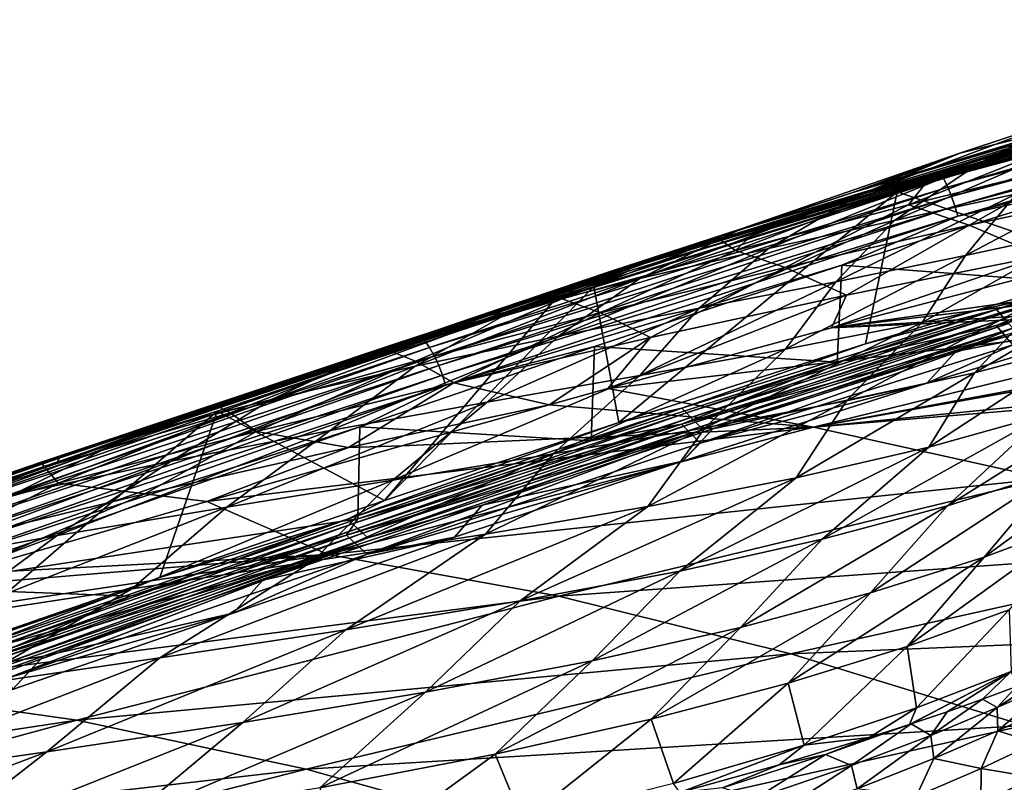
# Model space of a CAD drawing. Header units: metres. Extents: x -92 to 264, y -100 to 50.
# Tile 508 of 656: x 176.84 to 183.11, y 17.78 to 22.64. Entities that reach past the tile are written whole.
import ezdxf

# ---------------------------------------------------------------- set-up
doc = ezdxf.new("R2010")
doc.units = ezdxf.units.M
doc.layers.add('solid_21062050_01', color=7, linetype='CONTINUOUS')

msp = doc.modelspace()

# ---------------------------------------------------------------- linework, layer by layer
at = {"layer": 'solid_21062050_01'}
for points in [[(185.001923, 22.392031, 119.469124), (182.696976, 21.678787, 119.982033), (186.046753, 22.644775, 119.390411)], [(186.069748, 22.599266, 119.462646), (186.046753, 22.644775, 119.390411), (182.696976, 21.678787, 119.982033)], [(186.069748, 22.599266, 119.462646), (182.696976, 21.678787, 119.982033), (182.725082, 21.633894, 120.052834)], [(186.069748, 22.599266, 119.462646), (182.725082, 21.633894, 120.052834), (186.092209, 22.542917, 119.512917)], [(182.725082, 21.633894, 120.052834), (182.752136, 21.578272, 120.101639), (186.092209, 22.542917, 119.512917)], [(186.092209, 22.542917, 119.512917), (182.752136, 21.578272, 120.101639), (186.112656, 22.481834, 119.541824)], [(182.752136, 21.578272, 120.101639), (182.776413, 21.51795, 120.129143), (186.112656, 22.481834, 119.541824)], [(186.112656, 22.481834, 119.541824), (182.776413, 21.51795, 120.129143), (186.130875, 22.419876, 119.554718)], [(182.776413, 21.51795, 120.129143), (182.797775, 21.456749, 120.140755), (186.130875, 22.419876, 119.554718)], [(186.130875, 22.419876, 119.554718), (182.797775, 21.456749, 120.140755), (186.147736, 22.354923, 119.553596)], [(185.001923, 22.392031, 119.469124), (181.460068, 21.316893, 120.151817), (182.696976, 21.678787, 119.982033)], [(182.140305, 21.540363, 119.961693), (181.460068, 21.316893, 120.151817), (185.001923, 22.392031, 119.469124)], [(182.328659, 21.599941, 119.923721), (182.140305, 21.540363, 119.961693), (185.001923, 22.392031, 119.469124)], [(183.489166, 21.957312, 119.701675), (182.328659, 21.599941, 119.923721), (185.001923, 22.392031, 119.469124)], [(182.797775, 21.456749, 120.140755), (182.817276, 21.392572, 120.138412), (186.147736, 22.354923, 119.553596)], [(186.147736, 22.354923, 119.553596), (182.817276, 21.392572, 120.138412), (185.334366, 22.058165, 119.665421)], [(184.170166, 22.237619, 117.710136), (182.829559, 21.795, 117.999725), (183.489166, 21.957312, 119.701675)], [(184.170166, 22.237619, 117.710136), (183.504028, 22.017717, 116.077065), (182.829559, 21.795, 117.999725)], [(184.173752, 22.220957, 114.178726), (183.68924, 21.914694, 112.75061), (182.950821, 21.729124, 114.617668)], [(183.504028, 22.017717, 116.077065), (184.173752, 22.220957, 114.178726), (182.950821, 21.729124, 114.617668)], [(184.438293, 22.181236, 120.284424), (184.432205, 22.165813, 120.227264), (180.714523, 21.042164, 120.990631)], [(180.721863, 21.061121, 121.046562), (184.438293, 22.181236, 120.284424), (180.714523, 21.042164, 120.990631)], [(180.714523, 21.042164, 120.990631), (184.432205, 22.165813, 120.227264), (183.622086, 21.909344, 120.321915)], [(180.721863, 21.061121, 121.046562), (184.266647, 22.135021, 120.374886), (184.438293, 22.181236, 120.284424)], [(182.429108, 21.547979, 120.549995), (184.563629, 22.165161, 120.132256), (183.837753, 21.065245, 119.943871)], [(183.622086, 21.909344, 120.321915), (184.563629, 22.165161, 120.132256), (182.429108, 21.547979, 120.549995)], [(180.721863, 21.061121, 121.046562), (183.24292, 21.841511, 120.565422), (184.266647, 22.135021, 120.374886)], [(182.817276, 21.392572, 120.138412), (183.730484, 21.594898, 119.945541), (185.334366, 22.058165, 119.665421)], [(183.504028, 22.017717, 116.077065), (182.950821, 21.729124, 114.617668), (182.195755, 21.529995, 116.485481)], [(182.829559, 21.795, 117.999725), (183.504028, 22.017717, 116.077065), (182.195755, 21.529995, 116.485481)], [(183.622086, 21.909344, 120.321915), (182.429108, 21.547979, 120.549995), (180.49707, 20.943514, 120.98983)], [(180.714523, 21.042164, 120.990631), (183.622086, 21.909344, 120.321915), (180.49707, 20.943514, 120.98983)], [(182.829559, 21.795, 117.999725), (182.328659, 21.599941, 119.923721), (183.489166, 21.957312, 119.701675)], [(183.68924, 21.914694, 112.75061), (183.18959, 21.535257, 111.689316), (182.412766, 21.365168, 113.491844)], [(182.950821, 21.729124, 114.617668), (183.68924, 21.914694, 112.75061), (182.412766, 21.365168, 113.491844)], [(183.720535, 21.946209, 120.98539), (182.50238, 21.464685, 123.058029), (183.603958, 21.7365, 123.135986)], [(183.720535, 21.946209, 120.98539), (182.649841, 21.651394, 120.9506), (182.50238, 21.464685, 123.058029)], [(183.24292, 21.841511, 120.565422), (182.649841, 21.651394, 120.9506), (183.720535, 21.946209, 120.98539)], [(180.721863, 21.061121, 121.046562), (182.244568, 21.542461, 120.768097), (183.24292, 21.841511, 120.565422)], [(183.24292, 21.841511, 120.565422), (182.244568, 21.542461, 120.768097), (182.649841, 21.651394, 120.9506)], [(182.829559, 21.795, 117.999725), (181.435593, 21.311054, 118.373314), (182.140305, 21.540363, 119.961693)], [(182.829559, 21.795, 117.999725), (182.195755, 21.529995, 116.485481), (181.435593, 21.311054, 118.373314)], [(182.829559, 21.795, 117.999725), (182.140305, 21.540363, 119.961693), (182.328659, 21.599941, 119.923721)], [(182.950821, 21.729124, 114.617668), (182.412766, 21.365168, 113.491844), (181.608978, 21.187038, 115.268478)], [(182.195755, 21.529995, 116.485481), (182.950821, 21.729124, 114.617668), (181.608978, 21.187038, 115.268478)], [(183.603958, 21.7365, 123.135986), (182.50238, 21.464685, 123.058029), (182.888611, 21.335442, 125.331444)], [(183.603958, 21.7365, 123.135986), (182.888611, 21.335442, 125.331444), (184.058411, 21.586906, 125.45256)], [(181.460068, 21.316893, 120.151817), (179.41748, 20.599648, 120.727028), (182.696976, 21.678787, 119.982033)], [(182.725082, 21.633894, 120.052834), (182.696976, 21.678787, 119.982033), (179.41748, 20.599648, 120.727028)], [(182.649841, 21.651394, 120.9506), (181.399597, 21.174259, 122.974747), (182.50238, 21.464685, 123.058029)], [(182.649841, 21.651394, 120.9506), (181.569397, 21.333876, 120.912903), (181.399597, 21.174259, 122.974747)], [(182.244568, 21.542461, 120.768097), (181.569397, 21.333876, 120.912903), (182.649841, 21.651394, 120.9506)], [(183.928482, 21.702372, 109.830223), (183.639755, 21.309088, 108.526306), (182.865723, 21.140772, 110.45298)], [(183.18959, 21.535257, 111.689316), (183.928482, 21.702372, 109.830223), (182.865723, 21.140772, 110.45298)], [(182.725082, 21.633894, 120.052834), (179.41748, 20.599648, 120.727028), (179.450256, 20.555368, 120.796188)], [(182.725082, 21.633894, 120.052834), (179.450256, 20.555368, 120.796188), (182.752136, 21.578272, 120.101639)], [(183.730484, 21.594898, 119.945541), (182.078079, 21.080517, 120.273087), (183.688263, 20.958532, 119.728874)], [(182.817276, 21.392572, 120.138412), (182.078079, 21.080517, 120.273087), (183.730484, 21.594898, 119.945541)], [(184.058411, 21.586906, 125.45256), (182.888611, 21.335442, 125.331444), (183.349609, 21.139282, 127.745262)], [(179.450256, 20.555368, 120.796188), (179.48111, 20.500364, 120.843414), (182.752136, 21.578272, 120.101639)], [(182.752136, 21.578272, 120.101639), (179.48111, 20.500364, 120.843414), (182.776413, 21.51795, 120.129143)], [(180.49707, 20.943514, 120.98983), (182.429108, 21.547979, 120.549995), (180.656845, 20.076674, 120.620499)], [(182.140305, 21.540363, 119.961693), (180.606827, 21.041101, 120.291183), (181.460068, 21.316893, 120.151817)], [(181.435593, 21.311054, 118.373314), (180.606827, 21.041101, 120.291183), (182.140305, 21.540363, 119.961693)], [(182.429108, 21.547979, 120.549995), (182.228271, 20.579082, 120.266014), (180.656845, 20.076674, 120.620499)], [(180.721863, 21.061121, 121.046562), (181.569397, 21.333876, 120.912903), (182.244568, 21.542461, 120.768097)], [(182.195755, 21.529995, 116.485481), (181.608978, 21.187038, 115.268478), (180.789627, 20.995474, 117.043938)], [(181.435593, 21.311054, 118.373314), (182.195755, 21.529995, 116.485481), (180.789627, 20.995474, 117.043938)], [(183.18959, 21.535257, 111.689316), (182.865723, 21.140772, 110.45298), (182.037903, 20.974503, 112.287079)], [(182.412766, 21.365168, 113.491844), (183.18959, 21.535257, 111.689316), (182.037903, 20.974503, 112.287079)], [(182.429108, 21.547979, 120.549995), (183.837753, 21.065245, 119.943871), (182.228271, 20.579082, 120.266014)], [(179.48111, 20.500364, 120.843414), (179.508209, 20.440619, 120.869499), (182.776413, 21.51795, 120.129143)], [(182.776413, 21.51795, 120.129143), (179.508209, 20.440619, 120.869499), (182.797775, 21.456749, 120.140755)], [(182.50238, 21.464685, 123.058029), (181.399597, 21.174259, 122.974747), (181.715729, 21.065224, 125.20118)], [(182.50238, 21.464685, 123.058029), (181.715729, 21.065224, 125.20118), (182.888611, 21.335442, 125.331444)], [(179.508209, 20.440619, 120.869499), (179.531616, 20.379944, 120.87986), (182.797775, 21.456749, 120.140755)], [(182.797775, 21.456749, 120.140755), (179.531616, 20.379944, 120.87986), (182.817276, 21.392572, 120.138412)], [(179.531616, 20.379944, 120.87986), (179.552536, 20.316265, 120.876366), (182.817276, 21.392572, 120.138412)], [(182.817276, 21.392572, 120.138412), (179.552536, 20.316265, 120.876366), (182.078079, 21.080517, 120.273087)], [(180.721863, 21.061121, 121.046562), (181.292969, 21.247124, 120.974113), (181.569397, 21.333876, 120.912903)], [(182.412766, 21.365168, 113.491844), (182.037903, 20.974503, 112.287079), (181.168854, 20.805161, 114.06102)], [(181.608978, 21.187038, 115.268478), (182.412766, 21.365168, 113.491844), (181.168854, 20.805161, 114.06102)], [(181.569397, 21.333876, 120.912903), (181.292969, 21.247124, 120.974113), (181.399597, 21.174259, 122.974747)], [(182.888611, 21.335442, 125.331444), (181.715729, 21.065224, 125.20118), (182.105865, 20.888533, 127.568741)], [(182.888611, 21.335442, 125.331444), (182.105865, 20.888533, 127.568741), (183.349609, 21.139282, 127.745262)], [(183.087708, 20.768034, 120.264473), (183.061966, 20.798208, 120.180702), (184.963486, 21.348824, 119.827316)], [(184.963486, 21.348824, 119.827316), (183.061966, 20.798208, 120.180702), (183.837753, 21.065245, 119.943871)], [(184.986328, 21.318386, 119.911827), (183.087708, 20.768034, 120.264473), (184.963486, 21.348824, 119.827316)], [(181.460068, 21.316893, 120.151817), (177.996262, 20.141331, 121.017593), (179.41748, 20.599648, 120.727028)], [(179.100571, 20.530497, 120.65406), (177.996262, 20.141331, 121.017593), (181.460068, 21.316893, 120.151817)], [(179.713455, 20.74025, 120.501038), (179.100571, 20.530497, 120.65406), (181.460068, 21.316893, 120.151817)], [(180.606827, 21.041101, 120.291183), (179.713455, 20.74025, 120.501038), (181.460068, 21.316893, 120.151817)], [(181.435593, 21.311054, 118.373314), (179.966766, 20.784624, 118.834908), (180.606827, 21.041101, 120.291183)], [(181.435593, 21.311054, 118.373314), (180.789627, 20.995474, 117.043938), (179.966766, 20.784624, 118.834908)], [(183.639755, 21.309088, 108.526306), (183.388046, 20.889975, 107.265785), (182.588913, 20.713997, 109.296608)], [(182.865723, 21.140772, 110.45298), (183.639755, 21.309088, 108.526306), (182.588913, 20.713997, 109.296608)], [(183.113449, 20.73786, 120.348236), (183.087708, 20.768034, 120.264473), (184.986328, 21.318386, 119.911827)], [(181.292969, 21.247124, 120.974113), (180.295547, 20.865078, 122.886169), (181.399597, 21.174259, 122.974747)], [(181.292969, 21.247124, 120.974113), (180.418472, 20.967884, 121.178276), (180.295547, 20.865078, 122.886169)], [(180.721863, 21.061121, 121.046562), (180.418472, 20.967884, 121.178276), (181.292969, 21.247124, 120.974113)], [(184.966446, 21.246531, 119.677368), (183.061356, 20.695818, 120.030807), (185.012985, 21.18469, 119.849113)], [(183.688263, 20.958532, 119.728874), (183.061356, 20.695818, 120.030807), (184.966446, 21.246531, 119.677368)], [(181.608978, 21.187038, 115.268478), (181.168854, 20.805161, 114.06102), (180.27121, 20.627596, 115.806587)], [(180.789627, 20.995474, 117.043938), (181.608978, 21.187038, 115.268478), (180.27121, 20.627596, 115.806587)], [(181.399597, 21.174259, 122.974747), (180.295547, 20.865078, 122.886169), (180.539856, 20.77603, 125.061867)], [(181.399597, 21.174259, 122.974747), (180.539856, 20.77603, 125.061867), (181.715729, 21.065224, 125.20118)], [(183.061356, 20.695818, 120.030807), (183.11377, 20.634521, 120.201042), (185.012985, 21.18469, 119.849113)], [(182.865723, 21.140772, 110.45298), (182.588913, 20.713997, 109.296608), (181.717728, 20.544786, 111.196999)], [(182.037903, 20.974503, 112.287079), (182.865723, 21.140772, 110.45298), (181.717728, 20.544786, 111.196999)], [(182.011475, 20.680437, 129.004059), (183.349609, 21.139282, 127.745262), (182.105865, 20.888533, 127.568741)], [(182.011475, 20.680437, 129.004059), (183.546616, 21.082615, 128.458893), (183.349609, 21.139282, 127.745262)], [(182.011475, 20.680437, 129.004059), (184.158096, 20.986414, 129.953156), (183.546616, 21.082615, 128.458893)], [(180.721863, 21.061121, 121.046562), (180.714523, 21.042164, 120.990631), (177.079849, 19.82719, 121.970596)], [(177.089035, 19.849586, 122.024971), (180.721863, 21.061121, 121.046562), (177.079849, 19.82719, 121.970596)], [(177.079849, 19.82719, 121.970596), (180.714523, 21.042164, 120.990631), (178.096497, 20.150564, 121.628586)], [(177.089035, 19.849586, 122.024971), (180.418472, 20.967884, 121.178276), (180.721863, 21.061121, 121.046562)], [(180.714523, 21.042164, 120.990631), (180.252686, 20.865076, 121.050171), (178.096497, 20.150564, 121.628586)], [(179.552536, 20.316265, 120.876366), (180.500778, 20.561001, 120.626373), (182.078079, 21.080517, 120.273087)], [(179.966766, 20.784624, 118.834908), (179.713455, 20.74025, 120.501038), (180.606827, 21.041101, 120.291183)], [(180.714523, 21.042164, 120.990631), (180.49707, 20.943514, 120.98983), (180.252686, 20.865076, 121.050171)], [(182.078079, 21.080517, 120.273087), (180.500778, 20.561001, 120.626373), (182.046432, 20.461447, 120.060562)], [(181.715729, 21.065224, 125.20118), (180.539856, 20.77603, 125.061867), (180.857239, 20.618738, 127.378616)], [(181.715729, 21.065224, 125.20118), (180.857239, 20.618738, 127.378616), (182.105865, 20.888533, 127.568741)], [(182.078079, 21.080517, 120.273087), (182.046432, 20.461447, 120.060562), (183.688263, 20.958532, 119.728874)], [(183.061966, 20.798208, 120.180702), (182.228271, 20.579082, 120.266014), (183.837753, 21.065245, 119.943871)], [(184.10405, 21.077116, 105.072342), (183.650955, 20.586344, 104.467094), (182.923157, 20.394573, 106.699165)], [(183.388046, 20.889975, 107.265785), (184.10405, 21.077116, 105.072342), (182.923157, 20.394573, 106.699165)], [(177.089035, 19.849586, 122.024971), (179.223312, 20.576283, 121.478325), (180.418472, 20.967884, 121.178276)], [(180.418472, 20.967884, 121.178276), (179.190262, 20.536999, 122.792343), (180.295547, 20.865078, 122.886169)], [(180.418472, 20.967884, 121.178276), (179.223312, 20.576283, 121.478325), (179.190262, 20.536999, 122.792343)], [(180.789627, 20.995474, 117.043938), (180.27121, 20.627596, 115.806587), (179.358215, 20.436192, 117.546837)], [(179.966766, 20.784624, 118.834908), (180.789627, 20.995474, 117.043938), (179.358215, 20.436192, 117.546837)], [(182.037903, 20.974503, 112.287079), (181.717728, 20.544786, 111.196999), (180.788971, 20.377195, 113.001305)], [(181.168854, 20.805161, 114.06102), (182.037903, 20.974503, 112.287079), (180.788971, 20.377195, 113.001305)], [(182.011475, 20.680437, 129.004059), (184.322144, 20.956717, 130.35199), (184.158096, 20.986414, 129.953156)], [(184.818253, 20.857693, 131.554733), (184.322144, 20.956717, 130.35199), (182.011475, 20.680437, 129.004059)], [(183.688263, 20.958532, 119.728874), (182.046432, 20.461447, 120.060562), (183.061356, 20.695818, 120.030807)], [(182.803772, 20.529266, 120.67688), (184.35524, 20.992327, 120.376434), (184.20639, 20.80526, 120.351845)], [(183.165909, 20.677809, 120.515579), (184.35524, 20.992327, 120.376434), (182.803772, 20.529266, 120.67688)], [(180.49707, 20.943514, 120.98983), (180.656845, 20.076674, 120.620499), (179.163712, 19.579504, 120.997131)], [(180.252686, 20.865076, 121.050171), (180.49707, 20.943514, 120.98983), (179.163712, 19.579504, 120.997131)], [(178.096497, 20.150564, 121.628586), (180.252686, 20.865076, 121.050171), (179.163712, 19.579504, 120.997131)], [(180.295547, 20.865078, 122.886169), (179.190262, 20.536999, 122.792343), (179.361237, 20.467611, 124.913757)], [(180.295547, 20.865078, 122.886169), (179.361237, 20.467611, 124.913757), (180.539856, 20.77603, 125.061867)], [(180.585388, 20.294048, 129.499786), (182.105865, 20.888533, 127.568741), (180.857239, 20.618738, 127.378616)], [(180.585388, 20.294048, 129.499786), (182.011475, 20.680437, 129.004059), (182.105865, 20.888533, 127.568741)], [(184.818253, 20.857693, 131.554733), (182.011475, 20.680437, 129.004059), (185.015854, 20.814577, 132.032776)], [(183.388046, 20.889975, 107.265785), (182.923157, 20.394573, 106.699165), (182.105911, 20.214596, 108.752754)], [(182.588913, 20.713997, 109.296608), (183.388046, 20.889975, 107.265785), (182.105911, 20.214596, 108.752754)], [(179.966766, 20.784624, 118.834908), (178.443573, 20.224987, 119.298416), (179.100571, 20.530497, 120.65406)], [(179.966766, 20.784624, 118.834908), (179.358215, 20.436192, 117.546837), (178.443573, 20.224987, 119.298416)], [(179.966766, 20.784624, 118.834908), (179.100571, 20.530497, 120.65406), (179.713455, 20.74025, 120.501038)], [(180.539856, 20.77603, 125.061867), (179.361237, 20.467611, 124.913757), (179.60408, 20.329578, 127.175217)], [(180.539856, 20.77603, 125.061867), (179.60408, 20.329578, 127.175217), (180.857239, 20.618738, 127.378616)], [(181.168854, 20.805161, 114.06102), (180.788971, 20.377195, 113.001305), (179.817062, 20.206076, 114.743835)], [(180.27121, 20.627596, 115.806587), (181.168854, 20.805161, 114.06102), (179.817062, 20.206076, 114.743835)], [(185.015854, 20.814577, 132.032776), (182.011475, 20.680437, 129.004059), (180.585388, 20.294048, 129.499786)], [(181.895737, 20.046913, 133.157913), (185.015854, 20.814577, 132.032776), (180.585388, 20.294048, 129.499786)], [(181.086563, 20.139362, 120.696159), (181.057755, 20.16922, 120.613281), (183.061966, 20.798208, 120.180702)], [(183.061966, 20.798208, 120.180702), (181.057755, 20.16922, 120.613281), (182.228271, 20.579082, 120.266014)], [(183.087708, 20.768034, 120.264473), (181.086563, 20.139362, 120.696159), (183.061966, 20.798208, 120.180702)], [(181.895737, 20.046913, 133.157913), (185.462616, 20.709919, 133.11174), (185.015854, 20.814577, 132.032776)], [(182.619186, 20.327864, 120.663139), (184.20639, 20.80526, 120.351845), (183.166992, 20.573463, 120.371124)], [(182.803772, 20.529266, 120.67688), (184.20639, 20.80526, 120.351845), (182.619186, 20.327864, 120.663139)], [(181.115356, 20.109507, 120.779045), (181.086563, 20.139362, 120.696159), (183.087708, 20.768034, 120.264473)], [(183.113449, 20.73786, 120.348236), (181.115356, 20.109507, 120.779045), (183.087708, 20.768034, 120.264473)], [(181.144669, 20.079817, 120.861809), (181.115356, 20.109507, 120.779045), (183.113449, 20.73786, 120.348236)], [(183.139633, 20.707821, 120.431915), (181.144669, 20.079817, 120.861809), (183.113449, 20.73786, 120.348236)], [(183.139633, 20.707821, 120.431915), (181.174072, 20.050158, 120.944542), (181.144669, 20.079817, 120.861809)], [(183.139633, 20.707821, 120.431915), (183.165909, 20.677809, 120.515579), (181.174072, 20.050158, 120.944542)], [(182.588913, 20.713997, 109.296608), (182.105911, 20.214596, 108.752754), (181.205643, 20.043676, 110.655411)], [(181.717728, 20.544786, 111.196999), (182.588913, 20.713997, 109.296608), (181.205643, 20.043676, 110.655411)], [(181.895737, 20.046913, 133.157913), (185.526093, 20.694279, 133.264801), (185.462616, 20.709919, 133.11174)], [(183.061356, 20.695818, 120.030807), (181.055817, 20.067492, 120.462891), (183.11377, 20.634521, 120.201042)], [(182.046432, 20.461447, 120.060562), (181.055817, 20.067492, 120.462891), (183.061356, 20.695818, 120.030807)], [(181.174072, 20.050158, 120.944542), (183.165909, 20.677809, 120.515579), (181.255005, 20.037951, 121.014458)], [(183.165909, 20.677809, 120.515579), (182.803772, 20.529266, 120.67688), (181.255005, 20.037951, 121.014458)], [(181.895737, 20.046913, 133.157913), (186.301636, 20.48912, 135.128403), (185.526093, 20.694279, 133.264801)], [(177.996262, 20.141331, 121.017593), (176.203979, 19.475645, 121.649704), (179.41748, 20.599648, 120.727028)], [(179.450256, 20.555368, 120.796188), (179.41748, 20.599648, 120.727028), (176.203979, 19.475645, 121.649704)], [(180.27121, 20.627596, 115.806587), (179.817062, 20.206076, 114.743835), (178.816635, 20.026161, 116.456635)], [(179.358215, 20.436192, 117.546837), (180.27121, 20.627596, 115.806587), (178.816635, 20.026161, 116.456635)], [(180.857239, 20.618738, 127.378616), (179.60408, 20.329578, 127.175217), (180.212646, 20.191008, 129.629379)], [(180.585388, 20.294048, 129.499786), (180.857239, 20.618738, 127.378616), (180.212646, 20.191008, 129.629379)], [(181.055817, 20.067492, 120.462891), (181.114456, 20.006842, 120.631325), (183.11377, 20.634521, 120.201042)], [(183.11377, 20.634521, 120.201042), (181.114456, 20.006842, 120.631325), (181.173996, 19.946487, 120.799545)], [(183.11377, 20.634521, 120.201042), (181.173996, 19.946487, 120.799545), (183.166992, 20.573463, 120.371124)], [(183.650955, 20.586344, 104.467094), (183.378082, 20.12804, 103.329636), (182.631958, 19.920879, 105.734474)], [(182.923157, 20.394573, 106.699165), (183.650955, 20.586344, 104.467094), (182.631958, 19.920879, 105.734474)], [(179.450256, 20.555368, 120.796188), (176.203979, 19.475645, 121.649704), (176.240936, 19.431938, 121.717102)], [(179.450256, 20.555368, 120.796188), (176.240936, 19.431938, 121.717102), (179.48111, 20.500364, 120.843414)], [(177.089035, 19.849586, 122.024971), (178.151291, 20.217346, 121.771141), (179.223312, 20.576283, 121.478325)], [(179.100571, 20.530497, 120.65406), (177.610504, 20.012285, 121.055367), (177.996262, 20.141331, 121.017593)], [(178.443573, 20.224987, 119.298416), (177.610504, 20.012285, 121.055367), (179.100571, 20.530497, 120.65406)], [(179.223312, 20.576283, 121.478325), (178.083679, 20.18988, 122.693283), (179.190262, 20.536999, 122.792343)], [(179.223312, 20.576283, 121.478325), (178.151291, 20.217346, 121.771141), (178.083679, 20.18988, 122.693283)], [(179.190262, 20.536999, 122.792343), (178.083679, 20.18988, 122.693283), (178.180099, 20.139721, 124.757111)], [(179.190262, 20.536999, 122.792343), (178.180099, 20.139721, 124.757111), (179.361237, 20.467611, 124.913757)], [(180.500778, 20.561001, 120.626373), (179.00618, 20.049667, 121.001266), (180.480591, 19.959835, 120.417183)], [(179.552536, 20.316265, 120.876366), (179.00618, 20.049667, 121.001266), (180.500778, 20.561001, 120.626373)], [(181.717728, 20.544786, 111.196999), (181.205643, 20.043676, 110.655411), (180.237381, 19.877172, 112.440384)], [(180.788971, 20.377195, 113.001305), (181.717728, 20.544786, 111.196999), (180.237381, 19.877172, 112.440384)], [(180.500778, 20.561001, 120.626373), (180.480591, 19.959835, 120.417183), (182.046432, 20.461447, 120.060562)], [(181.057755, 20.16922, 120.613281), (180.656845, 20.076674, 120.620499), (182.228271, 20.579082, 120.266014)], [(182.619186, 20.327864, 120.663139), (183.166992, 20.573463, 120.371124), (181.173996, 19.946487, 120.799545)], [(181.255005, 20.037951, 121.014458), (182.803772, 20.529266, 120.67688), (182.619186, 20.327864, 120.663139)], [(176.240936, 19.431938, 121.717102), (176.27478, 19.377371, 121.762756), (179.48111, 20.500364, 120.843414)], [(179.48111, 20.500364, 120.843414), (176.27478, 19.377371, 121.762756), (179.508209, 20.440619, 120.869499)], [(179.361237, 20.467611, 124.913757), (178.180099, 20.139721, 124.757111), (178.346924, 20.020704, 126.95903)], [(179.361237, 20.467611, 124.913757), (178.346924, 20.020704, 126.95903), (179.60408, 20.329578, 127.175217)], [(182.046432, 20.461447, 120.060562), (180.480591, 19.959835, 120.417183), (181.055817, 20.067492, 120.462891)], [(181.895737, 20.046913, 133.157913), (186.498962, 20.432919, 135.601074), (186.301636, 20.48912, 135.128403)], [(176.27478, 19.377371, 121.762756), (176.303665, 19.317921, 121.78756), (179.508209, 20.440619, 120.869499)], [(179.508209, 20.440619, 120.869499), (176.303665, 19.317921, 121.78756), (179.531616, 20.379944, 120.87986)], [(179.358215, 20.436192, 117.546837), (178.816635, 20.026161, 116.456635), (177.803085, 19.83161, 118.16024)], [(178.443573, 20.224987, 119.298416), (179.358215, 20.436192, 117.546837), (177.803085, 19.83161, 118.16024)], [(182.923157, 20.394573, 106.699165), (182.631958, 19.920879, 105.734474), (181.786469, 19.725672, 107.930138)], [(182.105911, 20.214596, 108.752754), (182.923157, 20.394573, 106.699165), (181.786469, 19.725672, 107.930138)], [(183.375427, 19.719519, 136.73468), (186.498962, 20.432919, 135.601074), (181.895737, 20.046913, 133.157913)], [(176.303665, 19.317921, 121.78756), (176.327972, 19.257429, 121.796875), (179.531616, 20.379944, 120.87986)], [(179.531616, 20.379944, 120.87986), (176.327972, 19.257429, 121.796875), (179.552536, 20.316265, 120.876366)], [(179.60408, 20.329578, 127.175217), (178.346924, 20.020704, 126.95903), (178.932434, 19.917318, 129.36673)], [(179.60408, 20.329578, 127.175217), (178.932434, 19.917318, 129.36673), (180.212646, 20.191008, 129.629379)], [(180.788971, 20.377195, 113.001305), (180.237381, 19.877172, 112.440384), (179.216293, 19.710407, 114.141029)], [(179.817062, 20.206076, 114.743835), (180.788971, 20.377195, 113.001305), (179.216293, 19.710407, 114.141029)], [(184.032196, 20.346283, 100.696678), (183.449066, 19.769688, 100.857521), (182.7509, 19.546774, 103.519119)], [(183.378082, 20.12804, 103.329636), (184.032196, 20.346283, 100.696678), (182.7509, 19.546774, 103.519119)], [(176.327972, 19.257429, 121.796875), (176.349014, 19.193842, 121.792526), (179.552536, 20.316265, 120.876366)], [(179.552536, 20.316265, 120.876366), (176.349014, 19.193842, 121.792526), (179.00618, 20.049667, 121.001266)], [(181.895737, 20.046913, 133.157913), (180.585388, 20.294048, 129.499786), (180.212646, 20.191008, 129.629379)], [(181.062149, 19.830629, 121.007301), (182.619186, 20.327864, 120.663139), (181.173996, 19.946487, 120.799545)], [(181.255005, 20.037951, 121.014458), (182.619186, 20.327864, 120.663139), (181.062149, 19.830629, 121.007301)], [(178.443573, 20.224987, 119.298416), (176.792114, 19.616396, 119.871674), (177.534332, 19.985567, 121.077148)], [(178.443573, 20.224987, 119.298416), (177.803085, 19.83161, 118.16024), (176.792114, 19.616396, 119.871674)], [(178.151291, 20.217346, 121.771141), (176.975815, 19.823578, 122.589043), (178.083679, 20.18988, 122.693283)], [(178.151291, 20.217346, 121.771141), (177.17337, 19.885401, 122.058891), (176.975815, 19.823578, 122.589043)], [(177.089035, 19.849586, 122.024971), (177.17337, 19.885401, 122.058891), (178.151291, 20.217346, 121.771141)], [(178.443573, 20.224987, 119.298416), (177.534332, 19.985567, 121.077148), (177.610504, 20.012285, 121.055367)], [(179.817062, 20.206076, 114.743835), (179.216293, 19.710407, 114.141029), (178.157593, 19.538685, 115.790405)], [(178.816635, 20.026161, 116.456635), (179.817062, 20.206076, 114.743835), (178.157593, 19.538685, 115.790405)], [(182.105911, 20.214596, 108.752754), (181.786469, 19.725672, 107.930138), (180.839874, 19.542053, 109.939438)], [(181.205643, 20.043676, 110.655411), (182.105911, 20.214596, 108.752754), (180.839874, 19.542053, 109.939438)], [(177.996262, 20.141331, 121.017593), (174.604996, 18.947565, 122.097771), (176.203979, 19.475645, 121.649704)], [(175.794647, 19.372679, 121.606987), (174.604996, 18.947565, 122.097771), (177.996262, 20.141331, 121.017593)], [(175.86412, 19.397186, 121.584534), (175.794647, 19.372679, 121.606987), (177.996262, 20.141331, 121.017593)], [(177.534332, 19.985567, 121.077148), (175.86412, 19.397186, 121.584534), (177.996262, 20.141331, 121.017593)], [(176.034134, 19.448847, 122.268921), (178.096497, 20.150564, 121.628586), (176.288467, 18.590319, 121.84462)], [(177.079849, 19.82719, 121.970596), (178.096497, 20.150564, 121.628586), (176.034134, 19.448847, 122.268921)], [(178.096497, 20.150564, 121.628586), (177.730652, 19.090008, 121.398369), (176.288467, 18.590319, 121.84462)], [(178.083679, 20.18988, 122.693283), (176.975815, 19.823578, 122.589043), (176.996704, 19.792116, 124.592186)], [(178.083679, 20.18988, 122.693283), (176.996704, 19.792116, 124.592186), (178.180099, 20.139721, 124.757111)], [(177.610504, 20.012285, 121.055367), (177.534332, 19.985567, 121.077148), (177.996262, 20.141331, 121.017593)], [(178.096497, 20.150564, 121.628586), (179.163712, 19.579504, 120.997131), (177.730652, 19.090008, 121.398369)], [(178.959641, 19.430847, 121.229729), (178.927582, 19.460321, 121.147911), (181.057755, 20.16922, 120.613281)], [(181.057755, 20.16922, 120.613281), (178.927582, 19.460321, 121.147911), (180.656845, 20.076674, 120.620499)], [(179.2742, 19.928215, 129.95488), (180.212646, 20.191008, 129.629379), (178.932434, 19.917318, 129.36673)], [(181.086563, 20.139362, 120.696159), (178.959641, 19.430847, 121.229729), (181.057755, 20.16922, 120.613281)], [(181.895737, 20.046913, 133.157913), (180.212646, 20.191008, 129.629379), (179.2742, 19.928215, 129.95488)], [(178.180099, 20.139721, 124.757111), (176.996704, 19.792116, 124.592186), (177.086319, 19.691771, 126.730591)], [(178.180099, 20.139721, 124.757111), (177.086319, 19.691771, 126.730591), (178.346924, 20.020704, 126.95903)], [(178.991684, 19.401371, 121.311546), (178.959641, 19.430847, 121.229729), (181.086563, 20.139362, 120.696159)], [(181.115356, 20.109507, 120.779045), (178.991684, 19.401371, 121.311546), (181.086563, 20.139362, 120.696159)], [(179.024338, 19.372099, 121.393204), (178.991684, 19.401371, 121.311546), (181.115356, 20.109507, 120.779045)], [(181.144669, 20.079817, 120.861809), (179.024338, 19.372099, 121.393204), (181.115356, 20.109507, 120.779045)], [(181.144669, 20.079817, 120.861809), (179.057098, 19.342865, 121.474831), (179.024338, 19.372099, 121.393204)], [(181.144669, 20.079817, 120.861809), (181.174072, 20.050158, 120.944542), (179.057098, 19.342865, 121.474831)], [(183.378082, 20.12804, 103.329636), (182.7509, 19.546774, 103.519119), (181.951935, 19.333292, 105.941887)], [(182.631958, 19.920879, 105.734474), (183.378082, 20.12804, 103.329636), (181.951935, 19.333292, 105.941887)], [(179.00618, 20.049667, 121.001266), (176.096329, 19.026602, 121.857422), (178.992661, 19.46431, 120.795792)], [(176.349014, 19.193842, 121.792526), (176.096329, 19.026602, 121.857422), (179.00618, 20.049667, 121.001266)], [(178.816635, 20.026161, 116.456635), (178.157593, 19.538685, 115.790405), (177.077042, 19.356926, 117.413521)], [(177.803085, 19.83161, 118.16024), (178.816635, 20.026161, 116.456635), (177.077042, 19.356926, 117.413521)], [(178.346924, 20.020704, 126.95903), (177.086319, 19.691771, 126.730591), (177.63504, 19.621943, 129.086868)], [(178.346924, 20.020704, 126.95903), (177.63504, 19.621943, 129.086868), (178.932434, 19.917318, 129.36673)], [(181.895737, 20.046913, 133.157913), (179.2742, 19.928215, 129.95488), (178.030075, 19.573257, 130.382294)], [(178.804596, 19.236593, 134.252319), (181.895737, 20.046913, 133.157913), (178.030075, 19.573257, 130.382294)], [(183.375427, 19.719519, 136.73468), (181.895737, 20.046913, 133.157913), (178.804596, 19.236593, 134.252319)], [(181.055817, 20.067492, 120.462891), (178.921585, 19.358578, 120.99826), (181.114456, 20.006842, 120.631325)], [(178.992661, 19.46431, 120.795792), (178.921585, 19.358578, 120.99826), (181.055817, 20.067492, 120.462891)], [(178.927582, 19.460321, 121.147911), (179.163712, 19.579504, 120.997131), (180.656845, 20.076674, 120.620499)], [(180.480591, 19.959835, 120.417183), (178.992661, 19.46431, 120.795792), (181.055817, 20.067492, 120.462891)], [(179.00618, 20.049667, 121.001266), (178.992661, 19.46431, 120.795792), (180.480591, 19.959835, 120.417183)], [(179.057098, 19.342865, 121.474831), (181.174072, 20.050158, 120.944542), (179.784515, 19.549595, 121.372711)], [(181.174072, 20.050158, 120.944542), (181.255005, 20.037951, 121.014458), (179.784515, 19.549595, 121.372711)], [(179.784515, 19.549595, 121.372711), (181.255005, 20.037951, 121.014458), (181.062149, 19.830629, 121.007301)], [(181.205643, 20.043676, 110.655411), (180.839874, 19.542053, 109.939438), (179.806915, 19.366035, 111.796432)], [(180.237381, 19.877172, 112.440384), (181.205643, 20.043676, 110.655411), (179.806915, 19.366035, 111.796432)], [(176.792114, 19.616396, 119.871674), (175.86412, 19.397186, 121.584534), (177.534332, 19.985567, 121.077148)], [(178.921585, 19.358578, 120.99826), (178.986832, 19.298706, 121.164536), (181.114456, 20.006842, 120.631325)], [(181.114456, 20.006842, 120.631325), (178.986832, 19.298706, 121.164536), (179.053116, 19.239191, 121.330521)], [(181.114456, 20.006842, 120.631325), (179.053116, 19.239191, 121.330521), (181.173996, 19.946487, 120.799545)], [(184.053879, 20.000399, 97.939262), (183.606964, 19.452333, 97.615578), (182.983582, 19.220181, 100.589714)], [(183.449066, 19.769688, 100.857521), (184.053879, 20.000399, 97.939262), (182.983582, 19.220181, 100.589714)], [(178.030075, 19.573257, 130.382294), (178.932434, 19.917318, 129.36673), (177.63504, 19.621943, 129.086868)], [(178.030075, 19.573257, 130.382294), (179.2742, 19.928215, 129.95488), (178.932434, 19.917318, 129.36673)], [(181.062149, 19.830629, 121.007301), (181.173996, 19.946487, 120.799545), (179.053116, 19.239191, 121.330521)], [(182.631958, 19.920879, 105.734474), (181.951935, 19.333292, 105.941887), (181.044724, 19.130873, 108.143646)], [(181.786469, 19.725672, 107.930138), (182.631958, 19.920879, 105.734474), (181.044724, 19.130873, 108.143646)], [(177.089035, 19.849586, 122.024971), (177.079849, 19.82719, 121.970596), (173.526947, 18.604893, 123.201477)], [(173.538925, 18.630014, 123.254082), (177.089035, 19.849586, 122.024971), (173.526947, 18.604893, 123.201477)], [(173.526947, 18.604893, 123.201477), (177.079849, 19.82719, 121.970596), (174.081146, 18.779396, 122.961792)], [(173.538925, 18.630014, 123.254082), (176.267319, 19.575367, 122.343521), (177.089035, 19.849586, 122.024971)], [(177.079849, 19.82719, 121.970596), (176.034134, 19.448847, 122.268921), (174.081146, 18.779396, 122.961792)], [(177.803085, 19.83161, 118.16024), (177.077042, 19.356926, 117.413521), (175.990982, 19.159637, 119.026855)], [(176.792114, 19.616396, 119.871674), (177.803085, 19.83161, 118.16024), (175.990982, 19.159637, 119.026855)], [(177.17337, 19.885401, 122.058891), (176.267319, 19.575367, 122.343521), (176.975815, 19.823578, 122.589043)], [(177.089035, 19.849586, 122.024971), (176.267319, 19.575367, 122.343521), (177.17337, 19.885401, 122.058891)], [(180.237381, 19.877172, 112.440384), (179.806915, 19.366035, 111.796432), (178.705322, 19.192974, 113.537247)], [(179.216293, 19.710407, 114.141029), (180.237381, 19.877172, 112.440384), (178.705322, 19.192974, 113.537247)], [(179.608673, 19.346031, 121.366318), (181.062149, 19.830629, 121.007301), (179.053116, 19.239191, 121.330521)], [(179.784515, 19.549595, 121.372711), (181.062149, 19.830629, 121.007301), (179.608673, 19.346031, 121.366318)], [(176.975815, 19.823578, 122.589043), (175.811295, 19.424545, 124.41922), (176.996704, 19.792116, 124.592186)], [(176.975815, 19.823578, 122.589043), (175.85762, 19.434706, 122.477859), (175.811295, 19.424545, 124.41922)], [(176.996704, 19.792116, 124.592186), (175.811295, 19.424545, 124.41922), (175.8228, 19.342424, 126.490387)], [(176.996704, 19.792116, 124.592186), (175.8228, 19.342424, 126.490387), (177.086319, 19.691771, 126.730591)], [(176.267319, 19.575367, 122.343521), (175.85762, 19.434706, 122.477859), (176.975815, 19.823578, 122.589043)], [(183.449066, 19.769688, 100.857521), (182.983582, 19.220181, 100.589714), (182.260574, 18.992302, 103.299309)], [(182.7509, 19.546774, 103.519119), (183.449066, 19.769688, 100.857521), (182.260574, 18.992302, 103.299309)], [(179.216293, 19.710407, 114.141029), (178.705322, 19.192974, 113.537247), (177.552856, 19.018223, 115.197998)], [(178.157593, 19.538685, 115.790405), (179.216293, 19.710407, 114.141029), (177.552856, 19.018223, 115.197998)], [(183.375427, 19.719519, 136.73468), (178.804596, 19.236593, 134.252319), (180.274536, 18.970448, 137.833664)], [(181.786469, 19.725672, 107.930138), (181.044724, 19.130873, 108.143646), (180.027618, 18.939886, 110.146301)], [(180.839874, 19.542053, 109.939438), (181.786469, 19.725672, 107.930138), (180.027618, 18.939886, 110.146301)], [(183.375427, 19.719519, 136.73468), (180.274536, 18.970448, 137.833664), (184.862762, 19.29702, 140.288559)], [(177.086319, 19.691771, 126.730591), (175.8228, 19.342424, 126.490387), (176.333664, 19.307241, 128.791397)], [(177.086319, 19.691771, 126.730591), (176.333664, 19.307241, 128.791397), (177.63504, 19.621943, 129.086868)], [(176.4534, 19.113392, 130.921219), (177.63504, 19.621943, 129.086868), (176.333664, 19.307241, 128.791397)], [(176.4534, 19.113392, 130.921219), (178.030075, 19.573257, 130.382294), (177.63504, 19.621943, 129.086868)], [(178.927582, 19.460321, 121.147911), (177.730652, 19.090008, 121.398369), (179.163712, 19.579504, 120.997131)], [(178.157593, 19.538685, 115.790405), (177.552856, 19.018223, 115.197998), (176.367477, 18.836969, 116.81131)], [(177.077042, 19.356926, 117.413521), (178.157593, 19.538685, 115.790405), (176.367477, 18.836969, 116.81131)], [(178.804596, 19.236593, 134.252319), (178.030075, 19.573257, 130.382294), (176.4534, 19.113392, 130.921219)], [(178.386566, 19.07238, 121.750938), (179.784515, 19.549595, 121.372711), (179.608673, 19.346031, 121.366318)], [(179.057098, 19.342865, 121.474831), (179.784515, 19.549595, 121.372711), (178.386566, 19.07238, 121.750938)], [(180.839874, 19.542053, 109.939438), (180.027618, 18.939886, 110.146301), (178.916641, 18.756847, 111.984138)], [(179.806915, 19.366035, 111.796432), (180.839874, 19.542053, 109.939438), (178.916641, 18.756847, 111.984138)], [(182.7509, 19.546774, 103.519119), (182.260574, 18.992302, 103.299309), (181.430695, 18.771133, 105.760658)], [(181.951935, 19.333292, 105.941887), (182.7509, 19.546774, 103.519119), (181.430695, 18.771133, 105.760658)], [(176.096329, 19.026602, 121.857422), (177.544357, 18.969969, 121.204712), (178.992661, 19.46431, 120.795792)], [(176.664963, 18.639496, 121.90509), (176.629395, 18.668505, 121.82457), (178.927582, 19.460321, 121.147911)], [(178.927582, 19.460321, 121.147911), (176.629395, 18.668505, 121.82457), (177.730652, 19.090008, 121.398369)], [(178.959641, 19.430847, 121.229729), (176.664963, 18.639496, 121.90509), (178.927582, 19.460321, 121.147911)], [(178.992661, 19.46431, 120.795792), (177.544357, 18.969969, 121.204712), (178.921585, 19.358578, 120.99826)], [(183.606964, 19.452333, 97.615578), (183.143707, 18.88381, 97.48349), (182.492691, 18.650198, 100.50602)], [(182.983582, 19.220181, 100.589714), (183.606964, 19.452333, 97.615578), (182.492691, 18.650198, 100.50602)], [(176.700516, 18.610487, 121.985619), (176.664963, 18.639496, 121.90509), (178.959641, 19.430847, 121.229729)], [(178.991684, 19.401371, 121.311546), (176.700516, 18.610487, 121.985619), (178.959641, 19.430847, 121.229729)], [(176.736771, 18.581718, 122.065918), (176.700516, 18.610487, 121.985619), (178.991684, 19.401371, 121.311546)], [(179.024338, 19.372099, 121.393204), (176.736771, 18.581718, 122.065918), (178.991684, 19.401371, 121.311546)], [(177.077042, 19.356926, 117.413521), (176.367477, 18.836969, 116.81131), (175.167999, 18.643822, 118.396996)], [(175.990982, 19.159637, 119.026855), (177.077042, 19.356926, 117.413521), (175.167999, 18.643822, 118.396996)], [(178.921585, 19.358578, 120.99826), (176.618912, 18.566683, 121.674454), (178.986832, 19.298706, 121.164536)], [(177.544357, 18.969969, 121.204712), (176.618912, 18.566683, 121.674454), (178.921585, 19.358578, 120.99826)], [(179.024338, 19.372099, 121.393204), (176.773148, 18.552994, 122.146187), (176.736771, 18.581718, 122.065918)], [(179.024338, 19.372099, 121.393204), (179.057098, 19.342865, 121.474831), (176.773148, 18.552994, 122.146187)], [(176.773148, 18.552994, 122.146187), (179.057098, 19.342865, 121.474831), (176.98941, 18.587368, 122.168404)], [(179.057098, 19.342865, 121.474831), (178.386566, 19.07238, 121.750938), (176.98941, 18.587368, 122.168404)], [(179.806915, 19.366035, 111.796432), (178.916641, 18.756847, 111.984138), (177.731171, 18.577545, 113.693825)], [(178.705322, 19.192974, 113.537247), (179.806915, 19.366035, 111.796432), (177.731171, 18.577545, 113.693825)], [(178.197617, 18.862965, 121.753105), (179.608673, 19.346031, 121.366318), (179.053116, 19.239191, 121.330521)], [(178.386566, 19.07238, 121.750938), (179.608673, 19.346031, 121.366318), (178.197617, 18.862965, 121.753105)], [(181.951935, 19.333292, 105.941887), (181.430695, 18.771133, 105.760658), (180.486679, 18.559107, 107.990074)], [(181.044724, 19.130873, 108.143646), (181.951935, 19.333292, 105.941887), (180.486679, 18.559107, 107.990074)], [(176.618912, 18.566683, 121.674454), (176.691299, 18.507761, 121.838081), (178.986832, 19.298706, 121.164536)], [(178.986832, 19.298706, 121.164536), (176.691299, 18.507761, 121.838081), (176.764893, 18.449261, 122.001328)], [(178.986832, 19.298706, 121.164536), (176.764893, 18.449261, 122.001328), (179.053116, 19.239191, 121.330521)], [(180.274536, 18.970448, 137.833664), (181.751373, 18.603123, 141.382111), (184.862762, 19.29702, 140.288559)], [(184.862762, 19.29702, 140.288559), (181.751373, 18.603123, 141.382111), (186.357391, 18.791882, 143.82843)], [(178.804596, 19.236593, 134.252319), (176.12233, 19.015537, 131.034027), (174.938629, 18.662416, 131.43544)], [(175.743607, 18.386915, 135.319931), (178.804596, 19.236593, 134.252319), (174.938629, 18.662416, 131.43544)], [(180.274536, 18.970448, 137.833664), (178.804596, 19.236593, 134.252319), (175.743607, 18.386915, 135.319931)], [(178.804596, 19.236593, 134.252319), (176.4534, 19.113392, 130.921219), (176.12233, 19.015537, 131.034027)], [(178.197617, 18.862965, 121.753105), (179.053116, 19.239191, 121.330521), (176.764893, 18.449261, 122.001328)], [(182.983582, 19.220181, 100.589714), (182.492691, 18.650198, 100.50602), (181.734528, 18.416691, 103.256172)], [(182.260574, 18.992302, 103.299309), (182.983582, 19.220181, 100.589714), (181.734528, 18.416691, 103.256172)], [(178.705322, 19.192974, 113.537247), (177.731171, 18.577545, 113.693825), (176.490585, 18.397764, 115.311989)], [(177.552856, 19.018223, 115.197998), (178.705322, 19.192974, 113.537247), (176.490585, 18.397764, 115.311989)], [(176.629395, 18.668505, 121.82457), (176.288467, 18.590319, 121.84462), (177.730652, 19.090008, 121.398369)], [(181.044724, 19.130873, 108.143646), (180.486679, 18.559107, 107.990074), (179.424744, 18.357912, 110.006332)], [(180.027618, 18.939886, 110.146301), (181.044724, 19.130873, 108.143646), (179.424744, 18.357912, 110.006332)], [(177.552856, 19.018223, 115.197998), (176.490585, 18.397764, 115.311989), (175.214493, 18.213139, 116.871803)], [(176.367477, 18.836969, 116.81131), (177.552856, 19.018223, 115.197998), (175.214493, 18.213139, 116.871803)], [(176.096329, 19.026602, 121.857422), (176.09256, 18.46804, 121.658035), (177.544357, 18.969969, 121.204712)], [(176.98941, 18.587368, 122.168404), (178.386566, 19.07238, 121.750938), (178.197617, 18.862965, 121.753105)], [(180.274536, 18.970448, 137.833664), (175.743607, 18.386915, 135.319931), (177.201767, 18.179844, 138.905563)], [(177.544357, 18.969969, 121.204712), (176.09256, 18.46804, 121.658035), (176.618912, 18.566683, 121.674454)], [(180.274536, 18.970448, 137.833664), (177.201767, 18.179844, 138.905563), (181.751373, 18.603123, 141.382111)], [(182.260574, 18.992302, 103.299309), (181.734528, 18.416691, 103.256172), (180.862228, 18.186615, 105.748924)], [(181.430695, 18.771133, 105.760658), (182.260574, 18.992302, 103.299309), (180.862228, 18.186615, 105.748924)], [(180.027618, 18.939886, 110.146301), (179.424744, 18.357912, 110.006332), (178.25943, 18.165266, 111.841354)], [(178.916641, 18.756847, 111.984138), (180.027618, 18.939886, 110.146301), (178.25943, 18.165266, 111.841354)], [(176.792435, 18.37468, 122.17878), (178.197617, 18.862965, 121.753105), (176.764893, 18.449261, 122.001328)], [(176.98941, 18.587368, 122.168404), (178.197617, 18.862965, 121.753105), (176.792435, 18.37468, 122.17878)], [(182.492691, 18.650198, 100.50602), (183.143707, 18.88381, 97.48349), (182.553055, 18.25902, 98.0737)], [(183.143707, 18.88381, 97.48349), (183.15683, 18.48984, 94.743683), (182.553055, 18.25902, 98.0737)], [(181.430695, 18.771133, 105.760658), (180.862228, 18.186615, 105.748924), (179.86879, 17.963303, 107.999245)], [(180.486679, 18.559107, 107.990074), (181.430695, 18.771133, 105.760658), (179.86879, 17.963303, 107.999245)], [(181.751373, 18.603123, 141.382111), (183.239975, 18.145252, 144.921967), (186.357391, 18.791882, 143.82843)], [(178.916641, 18.756847, 111.984138), (178.25943, 18.165266, 111.841354), (177.011353, 17.977579, 113.531403)], [(177.731171, 18.577545, 113.693825), (178.916641, 18.756847, 111.984138), (177.011353, 17.977579, 113.531403)], [(181.734528, 18.416691, 103.256172), (182.492691, 18.650198, 100.50602), (181.838104, 18.020044, 101.113655)], [(182.492691, 18.650198, 100.50602), (182.553055, 18.25902, 98.0737), (181.838104, 18.020044, 101.113655)], [(175.533295, 18.078857, 122.648857), (176.98941, 18.587368, 122.168404), (176.792435, 18.37468, 122.17878)], [(176.773148, 18.552994, 122.146187), (176.98941, 18.587368, 122.168404), (175.533295, 18.078857, 122.648857)], [(177.731171, 18.577545, 113.693825), (177.011353, 17.977579, 113.531403), (175.701096, 17.791262, 115.112732)], [(176.490585, 18.397764, 115.311989), (177.731171, 18.577545, 113.693825), (175.701096, 17.791262, 115.112732)], [(177.201767, 18.179844, 138.905563), (178.664383, 17.867188, 142.449448), (181.751373, 18.603123, 141.382111)], [(181.751373, 18.603123, 141.382111), (178.664383, 17.867188, 142.449448), (183.239975, 18.145252, 144.921967)], [(180.486679, 18.559107, 107.990074), (179.86879, 17.963303, 107.999245), (178.74971, 17.749548, 110.023933)], [(179.424744, 18.357912, 110.006332), (180.486679, 18.559107, 107.990074), (178.74971, 17.749548, 110.023933)], [(182.508926, 18.152899, 97.79406), (182.553055, 18.25902, 98.0737), (183.15683, 18.48984, 94.743683)], [(182.518295, 18.15601, 97.746513), (182.508926, 18.152899, 97.79406), (183.15683, 18.48984, 94.743683)], [(182.748062, 18.234001, 96.518654), (182.518295, 18.15601, 97.746513), (183.15683, 18.48984, 94.743683)], [(182.974319, 18.314104, 95.178917), (182.748062, 18.234001, 96.518654), (183.15683, 18.48984, 94.743683)], [(183.190491, 18.393873, 93.757248), (182.974319, 18.314104, 95.178917), (183.15683, 18.48984, 94.743683)], [(183.067795, 18.26046, 94.087006), (183.190491, 18.393873, 93.757248), (183.396729, 18.47282, 92.247612)], [(183.424271, 18.421234, 91.60508), (183.067795, 18.26046, 94.087006), (183.396729, 18.47282, 92.247612)], [(177.201767, 18.179844, 138.905563), (175.743607, 18.386915, 135.319931), (172.708771, 17.50301, 136.354462)], [(180.862228, 18.186615, 105.748924), (181.734528, 18.416691, 103.256172), (181.003952, 17.777075, 103.870605)], [(181.734528, 18.416691, 103.256172), (181.838104, 18.020044, 101.113655), (181.003952, 17.777075, 103.870605)], [(183.067795, 18.26046, 94.087006), (182.974319, 18.314104, 95.178917), (183.190491, 18.393873, 93.757248)], [(183.07074, 18.111343, 93.55323), (183.067795, 18.26046, 94.087006), (183.424271, 18.421234, 91.60508)], [(183.414322, 18.271345, 91.050148), (183.07074, 18.111343, 93.55323), (183.424271, 18.421234, 91.60508)], [(179.424744, 18.357912, 110.006332), (178.74971, 17.749548, 110.023933), (177.518845, 17.544201, 111.853165)], [(178.25943, 18.165266, 111.841354), (179.424744, 18.357912, 110.006332), (177.518845, 17.544201, 111.853165)], [(182.252029, 18.06975, 99.028404), (181.838104, 18.020044, 101.113655), (182.553055, 18.25902, 98.0737)], [(182.508926, 18.152899, 97.79406), (182.252029, 18.06975, 99.028404), (182.553055, 18.25902, 98.0737)], [(182.645157, 18.083452, 96.555016), (182.748062, 18.234001, 96.518654), (182.974319, 18.314104, 95.178917)], [(183.067795, 18.26046, 94.087006), (182.645157, 18.083452, 96.555016), (182.974319, 18.314104, 95.178917)], [(182.663223, 17.934875, 96.042885), (182.645157, 18.083452, 96.555016), (183.067795, 18.26046, 94.087006)], [(183.07074, 18.111343, 93.55323), (182.663223, 17.934875, 96.042885), (183.067795, 18.26046, 94.087006)], [(183.311844, 18.035374, 91.505417), (183.07074, 18.111343, 93.55323), (183.414322, 18.271345, 91.050148)], [(182.645157, 18.083452, 96.555016), (182.518295, 18.15601, 97.746513), (182.748062, 18.234001, 96.518654)], [(177.201767, 18.179844, 138.905563), (172.708771, 17.50301, 136.354462), (174.154846, 17.350098, 139.945007)], [(177.201767, 18.179844, 138.905563), (174.154846, 17.350098, 139.945007), (178.664383, 17.867188, 142.449448)], [(178.25943, 18.165266, 111.841354), (177.518845, 17.544201, 111.853165), (176.198196, 17.344358, 113.523064)], [(177.011353, 17.977579, 113.531403), (178.25943, 18.165266, 111.841354), (176.198196, 17.344358, 113.523064)], [(178.664383, 17.867188, 142.449448), (180.142746, 17.456711, 145.990952), (183.239975, 18.145252, 144.921967)], [(179.86879, 17.963303, 107.999245), (180.862228, 18.186615, 105.748924), (180.043777, 17.534578, 106.358727)], [(180.862228, 18.186615, 105.748924), (181.003952, 17.777075, 103.870605), (180.043777, 17.534578, 106.358727)], [(183.239975, 18.145252, 144.921967), (180.142746, 17.456711, 145.990952), (184.745438, 17.606462, 148.477646)], [(181.973495, 17.961439, 100.13633), (182.508926, 18.152899, 97.79406), (182.518295, 18.15601, 97.746513)], [(182.138931, 17.890663, 99.002708), (181.973495, 17.961439, 100.13633), (182.518295, 18.15601, 97.746513)], [(181.973495, 17.961439, 100.13633), (182.252029, 18.06975, 99.028404), (182.508926, 18.152899, 97.79406)], [(182.645157, 18.083452, 96.555016), (182.138931, 17.890663, 99.002708), (182.518295, 18.15601, 97.746513)], [(182.174835, 17.742353, 98.512985), (182.138931, 17.890663, 99.002708), (182.645157, 18.083452, 96.555016)], [(182.663223, 17.934875, 96.042885), (182.174835, 17.742353, 98.512985), (182.645157, 18.083452, 96.555016)], [(182.964279, 17.872938, 93.985779), (182.663223, 17.934875, 96.042885), (183.07074, 18.111343, 93.55323)], [(183.311844, 18.035374, 91.505417), (182.964279, 17.872938, 93.985779), (183.07074, 18.111343, 93.55323)], [(181.044525, 17.720245, 103.510559), (181.003952, 17.777075, 103.870605), (181.838104, 18.020044, 101.113655)], [(181.678635, 17.896357, 101.383667), (181.044525, 17.720245, 103.510559), (181.838104, 18.020044, 101.113655)], [(182.252029, 18.06975, 99.028404), (181.678635, 17.896357, 101.383667), (181.838104, 18.020044, 101.113655)], [(181.973495, 17.961439, 100.13633), (181.678635, 17.896357, 101.383667), (182.252029, 18.06975, 99.028404)], [(183.306595, 17.815777, 91.54789), (182.964279, 17.872938, 93.985779), (183.311844, 18.035374, 91.505417)], [(177.011353, 17.977579, 113.531403), (176.198196, 17.344358, 113.523064), (174.80986, 17.147104, 115.069794)], [(175.701096, 17.791262, 115.112732), (177.011353, 17.977579, 113.531403), (174.80986, 17.147104, 115.069794)], [(178.74971, 17.749548, 110.023933), (179.86879, 17.963303, 107.999245), (178.950699, 17.29702, 108.592178)], [(179.86879, 17.963303, 107.999245), (180.043777, 17.534578, 106.358727), (178.950699, 17.29702, 108.592178)], [(181.973495, 17.961439, 100.13633), (181.316757, 17.749966, 102.493904), (181.678635, 17.896357, 101.383667)], [(181.527283, 17.681236, 101.421005), (181.316757, 17.749966, 102.493904), (181.973495, 17.961439, 100.13633)], [(182.138931, 17.890663, 99.002708), (181.527283, 17.681236, 101.421005), (181.973495, 17.961439, 100.13633)], [(181.316757, 17.749966, 102.493904), (181.044525, 17.720245, 103.510559), (181.678635, 17.896357, 101.383667)], [(181.583954, 17.533386, 100.954651), (181.527283, 17.681236, 101.421005), (182.138931, 17.890663, 99.002708)], [(182.174835, 17.742353, 98.512985), (181.583954, 17.533386, 100.954651), (182.138931, 17.890663, 99.002708)], [(182.5513, 17.694349, 96.451942), (182.174835, 17.742353, 98.512985), (182.663223, 17.934875, 96.042885)], [(182.964279, 17.872938, 93.985779), (182.5513, 17.694349, 96.451942), (182.663223, 17.934875, 96.042885)], [(174.154846, 17.350098, 139.945007), (175.602753, 17.089226, 143.490372), (178.664383, 17.867188, 142.449448)], [(178.664383, 17.867188, 142.449448), (175.602753, 17.089226, 143.490372), (180.142746, 17.456711, 145.990952)], [(182.962189, 17.65325, 94.025124), (182.5513, 17.694349, 96.451942), (182.964279, 17.872938, 93.985779)], [(183.306595, 17.815777, 91.54789), (182.962189, 17.65325, 94.025124), (182.964279, 17.872938, 93.985779)], [(183.306595, 17.815777, 91.54789), (183.034378, 17.456869, 93.877625), (182.962189, 17.65325, 94.025124)], [(183.306595, 17.815777, 91.54789), (183.140671, 17.506304, 93.142479), (183.034378, 17.456869, 93.877625)]]:
    msp.add_3dface(points, dxfattribs=at)

doc.saveas('drawing.dxf')
